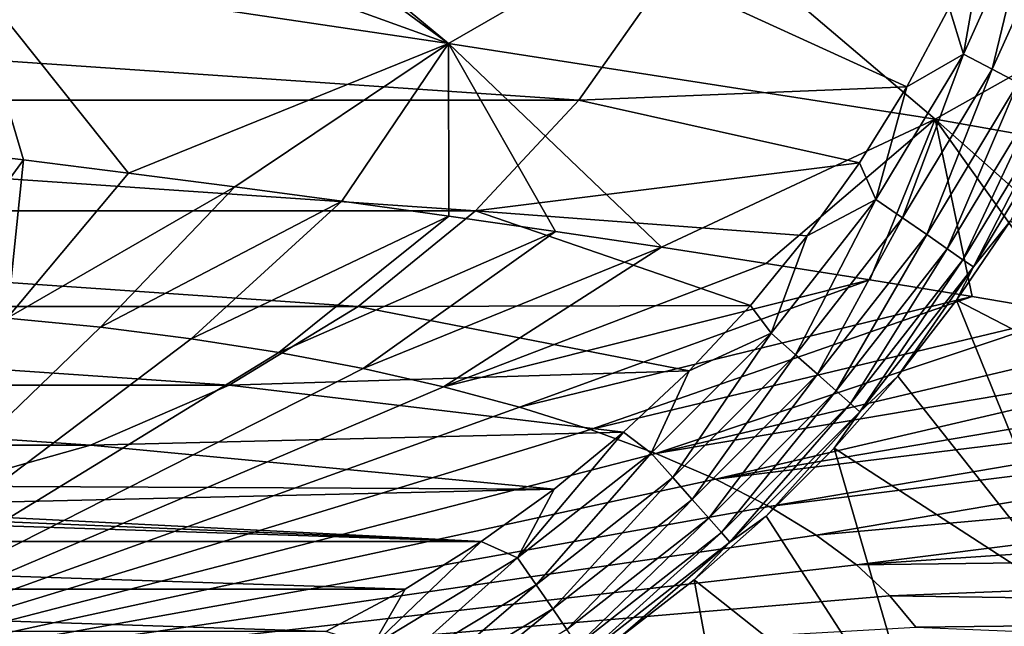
# Model space of a CAD drawing. Header units: metres. Extents: x -90 to 304, y -90 to 74.
# Tile 396 of 570: x 241.9 to 248.12, y 24.56 to 28.39. Entities that reach past the tile are written whole.
import ezdxf

# ---------------------------------------------------------------- set-up
doc = ezdxf.new("R2010")
doc.units = ezdxf.units.M
doc.layers.add('solid_21662050_350', color=7, linetype='CONTINUOUS')

msp = doc.modelspace()

# ---------------------------------------------------------------- linework, layer by layer
at = {"layer": 'solid_21662050_350'}
for points in [[(243.018234, 29.555141, 168.252411), (242.906921, 29.490204, 168.507141), (244.606354, 28.241669, 172.998947)], [(246.104294, 29.104033, 169.554947), (243.018234, 29.555141, 168.252411), (244.606354, 28.241669, 172.998947)], [(242.906921, 29.490204, 168.507141), (242.238281, 29.095026, 170.035919), (244.606354, 28.241669, 172.998947)], [(247.861542, 28.173946, -27.841965), (248.005096, 28.984966, -27.865166), (248.301559, 29.151634, -27.841965)], [(247.861542, 28.173946, -27.841965), (248.301559, 29.151634, -27.841965), (248.043411, 28.078489, -27.77289)], [(248.301559, 29.151634, -27.841965), (248.493622, 29.078796, -27.77289), (248.043411, 28.078489, -27.77289)], [(242.238281, 29.095026, 170.035919), (241.569321, 28.692457, 171.562195), (244.606354, 28.241669, 172.998947)], [(246.104294, 29.104033, 169.554947), (244.606354, 28.241669, 172.998947), (247.681686, 27.762941, 174.291809)], [(249.161499, 28.594347, 170.869919), (246.104294, 29.104033, 169.554947), (247.681686, 27.762941, 174.291809)], [(248.043411, 28.078489, -27.77289), (248.493622, 29.078796, -27.77289), (248.20784, 27.992189, -27.661184)], [(247.861542, 28.173946, -27.841965), (247.771118, 28.468464, -27.865166), (248.005096, 28.984966, -27.865166)], [(241.569321, 28.692457, 171.562195), (241.264847, 27.584156, 175.631393), (241.920181, 27.50572, 175.887405)], [(241.569321, 28.692457, 171.562195), (241.920181, 27.50572, 175.887405), (242.584976, 27.423016, 176.145905)], [(244.606354, 28.241669, 172.998947), (241.569321, 28.692457, 171.562195), (242.584976, 27.423016, 176.145905)], [(245.429993, 27.882399, -91.865166), (234.570007, 27.882399, -91.865166), (234.019073, 28.662905, -91.865166)], [(245.980927, 28.662905, -91.865166), (245.429993, 27.882399, -91.865166), (234.019073, 28.662905, -91.865166)], [(245.429993, 27.882399, -27.865166), (245.429993, 27.882399, -91.865166), (245.980927, 28.662905, -91.865166)], [(245.429993, 27.882399, -27.865166), (245.980927, 28.662905, -91.865166), (245.980927, 28.662905, -27.865166)], [(245.429993, 27.882399, -27.865166), (245.980927, 28.662905, -27.865166), (247.50386, 27.968361, -27.865166)], [(245.980927, 28.662905, -27.865166), (247.771118, 28.468464, -27.865166), (247.50386, 27.968361, -27.865166)], [(249.161499, 28.594347, 170.869919), (247.681686, 27.762941, 174.291809), (250.743164, 27.219496, 175.558807)], [(247.861542, 28.173946, -27.841965), (247.50386, 27.968361, -27.865166), (247.771118, 28.468464, -27.865166)], [(244.606354, 28.241669, 172.998947), (242.584976, 27.423016, 176.145905), (243.2565, 27.336195, 176.406021)], [(244.606354, 28.241669, 172.998947), (243.2565, 27.336195, 176.406021), (243.931992, 27.24552, 176.666733)], [(244.606354, 28.241669, 172.998947), (243.931992, 27.24552, 176.666733), (244.608353, 27.151381, 176.926788)], [(244.606354, 28.241669, 172.998947), (244.608353, 27.151381, 176.926788), (245.28244, 27.054232, 177.184967)], [(244.606354, 28.241669, 172.998947), (245.28244, 27.054232, 177.184967), (245.951874, 26.954485, 177.440308)], [(247.681686, 27.762941, 174.291809), (244.606354, 28.241669, 172.998947), (245.951874, 26.954485, 177.440308)], [(247.306885, 27.256426, -27.841965), (247.50386, 27.968361, -27.865166), (247.861542, 28.173946, -27.841965)], [(247.306885, 27.256426, -27.841965), (247.861542, 28.173946, -27.841965), (247.475922, 27.139742, -27.77289)], [(247.861542, 28.173946, -27.841965), (248.043411, 28.078489, -27.77289), (247.475922, 27.139742, -27.77289)], [(247.475922, 27.139742, -27.77289), (248.043411, 28.078489, -27.77289), (247.628754, 27.034252, -27.661184)], [(248.043411, 28.078489, -27.77289), (248.20784, 27.992189, -27.661184), (247.628754, 27.034252, -27.661184)], [(245.429993, 27.882399, -27.865166), (247.50386, 27.968361, -27.865166), (247.204483, 27.486853, -27.865166)], [(247.306885, 27.256426, -27.841965), (247.204483, 27.486853, -27.865166), (247.50386, 27.968361, -27.865166)], [(247.628754, 27.034252, -27.661184), (248.20784, 27.992189, -27.661184), (247.758194, 26.944908, -27.512096)], [(248.20784, 27.992189, -27.661184), (248.347107, 27.9191, -27.512096), (247.758194, 26.944908, -27.512096)], [(244.777847, 27.18413, -91.865166), (235.222153, 27.18413, -91.865166), (234.570007, 27.882399, -91.865166)], [(245.429993, 27.882399, -91.865166), (244.777847, 27.18413, -91.865166), (234.570007, 27.882399, -91.865166)], [(244.777847, 27.18413, -27.865166), (244.777847, 27.18413, -91.865166), (245.429993, 27.882399, -91.865166)], [(244.777847, 27.18413, -27.865166), (245.429993, 27.882399, -91.865166), (245.429993, 27.882399, -27.865166)], [(244.777847, 27.18413, -27.865166), (245.429993, 27.882399, -27.865166), (247.204483, 27.486853, -27.865166)], [(247.758194, 26.944908, -27.512096), (248.347107, 27.9191, -27.512096), (247.858154, 26.875908, -27.332626)], [(248.347107, 27.9191, -27.512096), (248.454666, 27.862652, -27.332626), (247.858154, 26.875908, -27.332626)], [(247.858154, 26.875908, -27.332626), (248.454666, 27.862652, -27.332626), (247.92395, 26.830492, -27.131203)], [(248.454666, 27.862652, -27.332626), (248.525452, 27.825497, -27.131203), (247.92395, 26.830492, -27.131203)], [(247.92395, 26.830492, -27.131203), (248.525452, 27.825497, -27.131203), (248.158722, 27.122314, -26.917501)], [(247.681686, 27.762941, 174.291809), (245.951874, 26.954485, 177.440308), (246.614548, 26.852531, 177.692032)], [(247.681686, 27.762941, 174.291809), (246.614548, 26.852531, 177.692032), (247.269516, 26.748627, 177.939804)], [(247.681686, 27.762941, 174.291809), (247.269516, 26.748627, 177.939804), (247.917007, 26.642866, 178.18367)], [(247.681686, 27.762941, 174.291809), (247.917007, 26.642866, 178.18367), (248.558029, 26.535191, 178.424011)], [(247.681686, 27.762941, 174.291809), (248.558029, 26.535191, 178.424011), (249.194443, 26.425358, 178.661545)], [(250.743164, 27.219496, 175.558807), (247.681686, 27.762941, 174.291809), (249.194443, 26.425358, 178.661545)], [(241.920181, 27.50572, 175.887405), (241.264847, 27.584156, 175.631393), (241.218994, 26.546709, 179.199142)], [(241.920181, 27.50572, 175.887405), (241.218994, 26.546709, 179.199142), (241.818817, 26.505947, 179.312546)], [(242.584976, 27.423016, 176.145905), (241.920181, 27.50572, 175.887405), (241.818817, 26.505947, 179.312546)], [(244.777847, 27.18413, -27.865166), (247.204483, 27.486853, -27.865166), (246.874237, 27.025915, -27.865166)], [(247.306885, 27.256426, -27.841965), (246.874237, 27.025915, -27.865166), (247.204483, 27.486853, -27.865166)], [(243.2565, 27.336195, 176.406021), (242.584976, 27.423016, 176.145905), (241.818817, 26.505947, 179.312546)], [(243.2565, 27.336195, 176.406021), (241.818817, 26.505947, 179.312546), (242.407257, 26.449377, 179.469849)], [(243.931992, 27.24552, 176.666733), (243.2565, 27.336195, 176.406021), (242.407257, 26.449377, 179.469849)], [(246.64566, 26.412453, -27.841965), (246.874237, 27.025915, -27.865166), (247.306885, 27.256426, -27.841965)], [(246.64566, 26.412453, -27.841965), (247.306885, 27.256426, -27.841965), (246.799423, 26.276243, -27.77289)], [(247.306885, 27.256426, -27.841965), (247.475922, 27.139742, -27.77289), (246.799423, 26.276243, -27.77289)], [(243.931992, 27.24552, 176.666733), (242.407257, 26.449377, 179.469849), (242.980667, 26.377354, 179.670074)], [(244.608353, 27.151381, 176.926788), (243.931992, 27.24552, 176.666733), (242.980667, 26.377354, 179.670074)], [(244.036758, 26.581211, -91.865166), (235.963242, 26.581211, -91.865166), (235.222153, 27.18413, -91.865166)], [(244.777847, 27.18413, -91.865166), (244.036758, 26.581211, -91.865166), (235.222153, 27.18413, -91.865166)], [(244.608353, 27.151381, 176.926788), (242.980667, 26.377354, 179.670074), (243.535538, 26.290325, 179.911987)], [(245.28244, 27.054232, 177.184967), (244.608353, 27.151381, 176.926788), (243.535538, 26.290325, 179.911987)], [(244.036758, 26.581211, -27.865166), (244.036758, 26.581211, -91.865166), (244.777847, 27.18413, -91.865166)], [(244.036758, 26.581211, -27.865166), (244.777847, 27.18413, -91.865166), (244.777847, 27.18413, -27.865166)], [(244.036758, 26.581211, -27.865166), (244.777847, 27.18413, -27.865166), (246.514542, 26.587574, -27.865166)], [(244.777847, 27.18413, -27.865166), (246.874237, 27.025915, -27.865166), (246.514542, 26.587574, -27.865166)], [(246.799423, 26.276243, -27.77289), (247.475922, 27.139742, -27.77289), (246.938416, 26.153099, -27.661184)], [(247.475922, 27.139742, -27.77289), (247.628754, 27.034252, -27.661184), (246.938416, 26.153099, -27.661184)], [(247.81752, 26.620239, -26.917501), (248.158722, 27.122314, -26.917501), (249.46431, 25.767262, 8.134833)], [(247.92395, 26.830492, -27.131203), (248.158722, 27.122314, -26.917501), (247.81752, 26.620239, -26.917501)], [(245.28244, 27.054232, 177.184967), (243.535538, 26.290325, 179.911987), (244.068451, 26.188833, 180.194061)], [(245.951874, 26.954485, 177.440308), (245.28244, 27.054232, 177.184967), (244.068451, 26.188833, 180.194061)], [(246.64566, 26.412453, -27.841965), (246.514542, 26.587574, -27.865166), (246.874237, 27.025915, -27.865166)], [(246.938416, 26.153099, -27.661184), (247.628754, 27.034252, -27.661184), (247.056137, 26.048805, -27.512096)], [(247.628754, 27.034252, -27.661184), (247.758194, 26.944908, -27.512096), (247.056137, 26.048805, -27.512096)], [(245.951874, 26.954485, 177.440308), (244.068451, 26.188833, 180.194061), (244.576111, 26.073509, 180.514557)], [(246.614548, 26.852531, 177.692032), (245.951874, 26.954485, 177.440308), (244.576111, 26.073509, 180.514557)], [(247.056137, 26.048805, -27.512096), (247.758194, 26.944908, -27.512096), (247.147064, 25.96826, -27.332626)], [(247.758194, 26.944908, -27.512096), (247.858154, 26.875908, -27.332626), (247.147064, 25.96826, -27.332626)], [(247.269516, 26.748627, 177.939804), (246.614548, 26.852531, 177.692032), (244.576111, 26.073509, 180.514557)], [(247.147064, 25.96826, -27.332626), (247.858154, 26.875908, -27.332626), (247.206894, 25.915243, -27.131203)], [(247.858154, 26.875908, -27.332626), (247.92395, 26.830492, -27.131203), (247.206894, 25.915243, -27.131203)], [(247.206894, 25.915243, -27.131203), (247.92395, 26.830492, -27.131203), (247.445465, 26.140581, -26.917501)], [(247.92395, 26.830492, -27.131203), (247.81752, 26.620239, -26.917501), (247.445465, 26.140581, -26.917501)], [(247.269516, 26.748627, 177.939804), (244.576111, 26.073509, 180.514557), (245.05542, 25.945068, 180.871506)], [(247.917007, 26.642866, 178.18367), (247.269516, 26.748627, 177.939804), (245.05542, 25.945068, 180.871506)], [(247.917007, 26.642866, 178.18367), (245.05542, 25.945068, 180.871506), (245.503433, 25.804304, 181.262665)], [(248.558029, 26.535191, 178.424011), (247.917007, 26.642866, 178.18367), (245.503433, 25.804304, 181.262665)], [(243.220474, 26.084818, -91.865166), (236.779526, 26.084818, -91.865166), (235.963242, 26.581211, -91.865166)], [(244.036758, 26.581211, -91.865166), (243.220474, 26.084818, -91.865166), (235.963242, 26.581211, -91.865166)], [(243.220474, 26.084818, -27.865166), (243.220474, 26.084818, -91.865166), (244.036758, 26.581211, -91.865166)], [(243.220474, 26.084818, -27.865166), (244.036758, 26.581211, -91.865166), (244.036758, 26.581211, -27.865166)], [(243.220474, 26.084818, -27.865166), (244.036758, 26.581211, -27.865166), (246.126968, 26.173725, -27.865166)], [(244.036758, 26.581211, -27.865166), (246.514542, 26.587574, -27.865166), (246.126968, 26.173725, -27.865166)], [(246.64566, 26.412453, -27.841965), (246.126968, 26.173725, -27.865166), (246.514542, 26.587574, -27.865166)], [(247.445465, 26.140581, -26.917501), (247.81752, 26.620239, -26.917501), (248.60788, 24.674089, 8.134833)], [(247.81752, 26.620239, -26.917501), (249.46431, 25.767262, 8.134833), (248.60788, 24.674089, 8.134833)], [(248.558029, 26.535191, 178.424011), (245.503433, 25.804304, 181.262665), (245.917374, 25.652092, 181.685623)], [(249.194443, 26.425358, 178.661545), (248.558029, 26.535191, 178.424011), (245.917374, 25.652092, 181.685623)], [(240, 24.126535, 186.507858), (242.407257, 26.449377, 179.469849), (241.818817, 26.505947, 179.312546)], [(240, 24.126535, 186.507858), (242.980667, 26.377354, 179.670074), (242.407257, 26.449377, 179.469849)], [(245.887543, 25.654333, -27.841965), (246.126968, 26.173725, -27.865166), (246.64566, 26.412453, -27.841965)], [(245.887543, 25.654333, -27.841965), (246.64566, 26.412453, -27.841965), (246.023758, 25.500584, -27.77289)], [(249.828888, 26.312962, 178.897293), (249.194443, 26.425358, 178.661545), (245.917374, 25.652092, 181.685623)], [(246.64566, 26.412453, -27.841965), (246.799423, 26.276243, -27.77289), (246.023758, 25.500584, -27.77289)], [(240, 24.126535, 186.507858), (243.535538, 26.290325, 179.911987), (242.980667, 26.377354, 179.670074)], [(240, 24.126535, 186.507858), (244.068451, 26.188833, 180.194061), (243.535538, 26.290325, 179.911987)], [(249.828888, 26.312962, 178.897293), (245.917374, 25.652092, 181.685623), (246.294708, 25.489372, 182.137772)], [(246.023758, 25.500584, -27.77289), (246.799423, 26.276243, -27.77289), (246.146896, 25.361584, -27.661184)], [(246.799423, 26.276243, -27.77289), (246.938416, 26.153099, -27.661184), (246.146896, 25.361584, -27.661184)], [(250.464355, 26.197491, 179.132294), (249.828888, 26.312962, 178.897293), (246.294708, 25.489372, 182.137772)], [(251.104202, 26.078287, 179.367828), (250.464355, 26.197491, 179.132294), (246.294708, 25.489372, 182.137772)], [(240, 24.126535, 186.507858), (244.576111, 26.073509, 180.514557), (244.068451, 26.188833, 180.194061)], [(243.220474, 26.084818, -27.865166), (246.126968, 26.173725, -27.865166), (245.713135, 25.786077, -27.865166)], [(245.887543, 25.654333, -27.841965), (245.713135, 25.786077, -27.865166), (246.126968, 26.173725, -27.865166)], [(246.146896, 25.361584, -27.661184), (246.938416, 26.153099, -27.661184), (246.25119, 25.24386, -27.512096)], [(246.938416, 26.153099, -27.661184), (247.056137, 26.048805, -27.512096), (246.25119, 25.24386, -27.512096)], [(247.044006, 25.685232, -26.917501), (247.445465, 26.140581, -26.917501), (248.60788, 24.674089, 8.134833)], [(247.206894, 25.915243, -27.131203), (247.445465, 26.140581, -26.917501), (247.044006, 25.685232, -26.917501)], [(242.344147, 25.704168, -91.865166), (237.655853, 25.704168, -91.865166), (236.779526, 26.084818, -91.865166)], [(243.220474, 26.084818, -91.865166), (242.344147, 25.704168, -91.865166), (236.779526, 26.084818, -91.865166)], [(240, 24.126535, 186.507858), (245.05542, 25.945068, 180.871506), (244.576111, 26.073509, 180.514557)], [(242.344147, 25.704168, -27.865166), (242.344147, 25.704168, -91.865166), (243.220474, 26.084818, -91.865166)], [(242.344147, 25.704168, -27.865166), (243.220474, 26.084818, -91.865166), (243.220474, 26.084818, -27.865166)], [(242.344147, 25.704168, -27.865166), (243.220474, 26.084818, -27.865166), (245.713135, 25.786077, -27.865166)], [(251.104202, 26.078287, 179.367828), (246.294708, 25.489372, 182.137772), (246.633133, 25.31715, 182.616302)], [(251.752151, 25.954569, 179.605225), (251.104202, 26.078287, 179.367828), (246.633133, 25.31715, 182.616302)], [(246.25119, 25.24386, -27.512096), (247.056137, 26.048805, -27.512096), (246.331741, 25.152943, -27.332626)], [(247.056137, 26.048805, -27.512096), (247.147064, 25.96826, -27.332626), (246.331741, 25.152943, -27.332626)], [(246.331741, 25.152943, -27.332626), (247.147064, 25.96826, -27.332626), (246.38475, 25.0931, -27.131203)], [(247.147064, 25.96826, -27.332626), (247.206894, 25.915243, -27.131203), (246.38475, 25.0931, -27.131203)], [(251.752151, 25.954569, 179.605225), (246.633133, 25.31715, 182.616302), (246.930557, 25.136494, 183.118286)], [(253.089279, 25.689672, 180.091614), (251.752151, 25.954569, 179.605225), (246.930557, 25.136494, 183.118286)], [(240, 24.126535, 186.507858), (245.503433, 25.804304, 181.262665), (245.05542, 25.945068, 180.871506)], [(246.38475, 25.0931, -27.131203), (247.206894, 25.915243, -27.131203), (246.614761, 25.255987, -26.917501)], [(247.206894, 25.915243, -27.131203), (247.044006, 25.685232, -26.917501), (246.614761, 25.255987, -26.917501)], [(240, 24.126535, 186.507858), (245.917374, 25.652092, 181.685623), (245.503433, 25.804304, 181.262665)], [(242.344147, 25.704168, -27.865166), (245.713135, 25.786077, -27.865166), (245.274841, 25.426344, -27.865166)], [(245.043579, 24.993122, -27.841965), (245.274841, 25.426344, -27.865166), (245.713135, 25.786077, -27.865166)], [(245.043579, 24.993122, -27.841965), (245.713135, 25.786077, -27.865166), (245.887543, 25.654333, -27.841965)], [(242.344147, 25.704168, -91.865166), (241.424194, 25.446413, -91.865166), (237.655853, 25.704168, -91.865166)], [(241.424194, 25.446413, -27.865166), (241.424194, 25.446413, -91.865166), (242.344147, 25.704168, -91.865166)], [(241.424194, 25.446413, -27.865166), (242.344147, 25.704168, -91.865166), (242.344147, 25.704168, -27.865166)], [(241.424194, 25.446413, -27.865166), (242.344147, 25.704168, -27.865166), (245.274841, 25.426344, -27.865166)], [(240, 24.126535, 186.507858), (246.294708, 25.489372, 182.137772), (245.917374, 25.652092, 181.685623)], [(245.043579, 24.993122, -27.841965), (245.887543, 25.654333, -27.841965), (245.160263, 24.824076, -27.77289)], [(245.887543, 25.654333, -27.841965), (246.023758, 25.500584, -27.77289), (245.160263, 24.824076, -27.77289)], [(246.614761, 25.255987, -26.917501), (247.044006, 25.685232, -26.917501), (247.625885, 23.69211, 8.134833)], [(253.089279, 25.689672, 180.091614), (246.930557, 25.136494, 183.118286), (247.185181, 24.948517, 183.640579)], [(247.044006, 25.685232, -26.917501), (248.60788, 24.674089, 8.134833), (247.625885, 23.69211, 8.134833)], [(253.089279, 25.689672, 180.091614), (247.185181, 24.948517, 183.640579), (254.342834, 25.42959, 180.543304)], [(240, 24.126535, 186.507858), (246.633133, 25.31715, 182.616302), (246.294708, 25.489372, 182.137772)], [(245.160263, 24.824076, -27.77289), (246.023758, 25.500584, -27.77289), (245.265747, 24.671246, -27.661184)], [(246.023758, 25.500584, -27.77289), (246.146896, 25.361584, -27.661184), (245.265747, 24.671246, -27.661184)], [(244.813965, 25.09606, -27.865166), (235.186035, 25.09606, -27.865166), (234.725159, 25.426344, -27.865166)], [(239.522308, 25.316319, -27.865166), (244.813965, 25.09606, -27.865166), (234.725159, 25.426344, -27.865166)], [(240.477692, 25.316319, -27.865166), (241.424194, 25.446413, -27.865166), (245.274841, 25.426344, -27.865166)], [(240.477692, 25.316319, -27.865166), (245.274841, 25.426344, -27.865166), (244.813965, 25.09606, -27.865166)], [(245.043579, 24.993122, -27.841965), (244.813965, 25.09606, -27.865166), (245.274841, 25.426344, -27.865166)], [(247.185181, 24.948517, 183.640579), (254.780609, 25.04187, 181.618088), (254.342834, 25.42959, 180.543304)], [(245.265747, 24.671246, -27.661184), (246.146896, 25.361584, -27.661184), (245.355087, 24.541809, -27.512096)], [(246.146896, 25.361584, -27.661184), (246.25119, 25.24386, -27.512096), (245.355087, 24.541809, -27.512096)], [(239.522308, 25.316319, -27.865166), (240.477692, 25.316319, -27.865166), (244.813965, 25.09606, -27.865166)], [(240, 24.126535, 186.507858), (246.930557, 25.136494, 183.118286), (246.633133, 25.31715, 182.616302)], [(245.355087, 24.541809, -27.512096), (246.25119, 25.24386, -27.512096), (245.424088, 24.441847, -27.332626)], [(246.25119, 25.24386, -27.512096), (246.331741, 25.152943, -27.332626), (245.424088, 24.441847, -27.332626)], [(246.159424, 24.854542, -26.917501), (246.614761, 25.255987, -26.917501), (247.625885, 23.69211, 8.134833)], [(246.38475, 25.0931, -27.131203), (246.614761, 25.255987, -26.917501), (246.159424, 24.854542, -26.917501)], [(245.424088, 24.441847, -27.332626), (246.331741, 25.152943, -27.332626), (245.469513, 24.376049, -27.131203)], [(246.331741, 25.152943, -27.332626), (246.38475, 25.0931, -27.131203), (245.469513, 24.376049, -27.131203)], [(244.332443, 24.796602, -27.865166), (235.667557, 24.796602, -27.865166), (235.186035, 25.09606, -27.865166)], [(244.813965, 25.09606, -27.865166), (244.332443, 24.796602, -27.865166), (235.186035, 25.09606, -27.865166)], [(240, 24.126535, 186.507858), (247.185181, 24.948517, 183.640579), (246.930557, 25.136494, 183.118286)], [(244.126053, 24.438463, -27.841965), (244.332443, 24.796602, -27.865166), (244.813965, 25.09606, -27.865166)], [(244.126053, 24.438463, -27.841965), (244.813965, 25.09606, -27.865166), (245.043579, 24.993122, -27.841965)], [(245.469513, 24.376049, -27.131203), (246.38475, 25.0931, -27.131203), (245.679764, 24.482481, -26.917501)], [(246.38475, 25.0931, -27.131203), (246.159424, 24.854542, -26.917501), (245.679764, 24.482481, -26.917501)], [(247.185181, 24.948517, 183.640579), (247.395432, 24.754381, 184.179993), (254.780609, 25.04187, 181.618088)], [(247.395432, 24.754381, 184.179993), (255.119568, 24.642534, 182.727844), (254.780609, 25.04187, 181.618088)], [(244.126053, 24.438463, -27.841965), (245.043579, 24.993122, -27.841965), (244.221512, 24.256584, -27.77289)], [(245.043579, 24.993122, -27.841965), (245.160263, 24.824076, -27.77289), (244.221512, 24.256584, -27.77289)], [(240, 24.126535, 186.507858), (247.395432, 24.754381, 184.179993), (247.185181, 24.948517, 183.640579)], [(245.679764, 24.482481, -26.917501), (246.159424, 24.854542, -26.917501), (246.532745, 22.835686, 8.134833)], [(246.159424, 24.854542, -26.917501), (247.625885, 23.69211, 8.134833), (246.532745, 22.835686, 8.134833)], [(243.832397, 24.529301, -27.865166), (236.167603, 24.529301, -27.865166), (235.667557, 24.796602, -27.865166)], [(244.332443, 24.796602, -27.865166), (243.832397, 24.529301, -27.865166), (235.667557, 24.796602, -27.865166)], [(244.126053, 24.438463, -27.841965), (243.832397, 24.529301, -27.865166), (244.332443, 24.796602, -27.865166)], [(244.221512, 24.256584, -27.77289), (245.160263, 24.824076, -27.77289), (244.307816, 24.092152, -27.661184)], [(245.160263, 24.824076, -27.77289), (245.265747, 24.671246, -27.661184), (244.307816, 24.092152, -27.661184)], [(240, 24.126535, 186.507858), (247.560028, 24.555286, 184.73317), (247.395432, 24.754381, 184.179993)], [(247.395432, 24.754381, 184.179993), (247.560028, 24.555286, 184.73317), (255.119568, 24.642534, 182.727844)], [(244.307816, 24.092152, -27.661184), (245.265747, 24.671246, -27.661184), (244.380905, 23.95289, -27.512096)], [(245.265747, 24.671246, -27.661184), (245.355087, 24.541809, -27.512096), (244.380905, 23.95289, -27.512096)], [(247.560028, 24.555286, 184.73317), (255.364563, 24.235449, 183.859131), (255.119568, 24.642534, 182.727844)], [(247.625885, 23.69211, 8.134833), (248.60788, 24.674089, 8.134833), (247.932327, 23.283655, 8.134833)], [(248.60788, 24.674089, 8.134833), (248.45755, 23.774611, 8.134833), (247.932327, 23.283655, 8.134833)]]:
    msp.add_3dface(points, dxfattribs=at)

doc.saveas('drawing.dxf')
